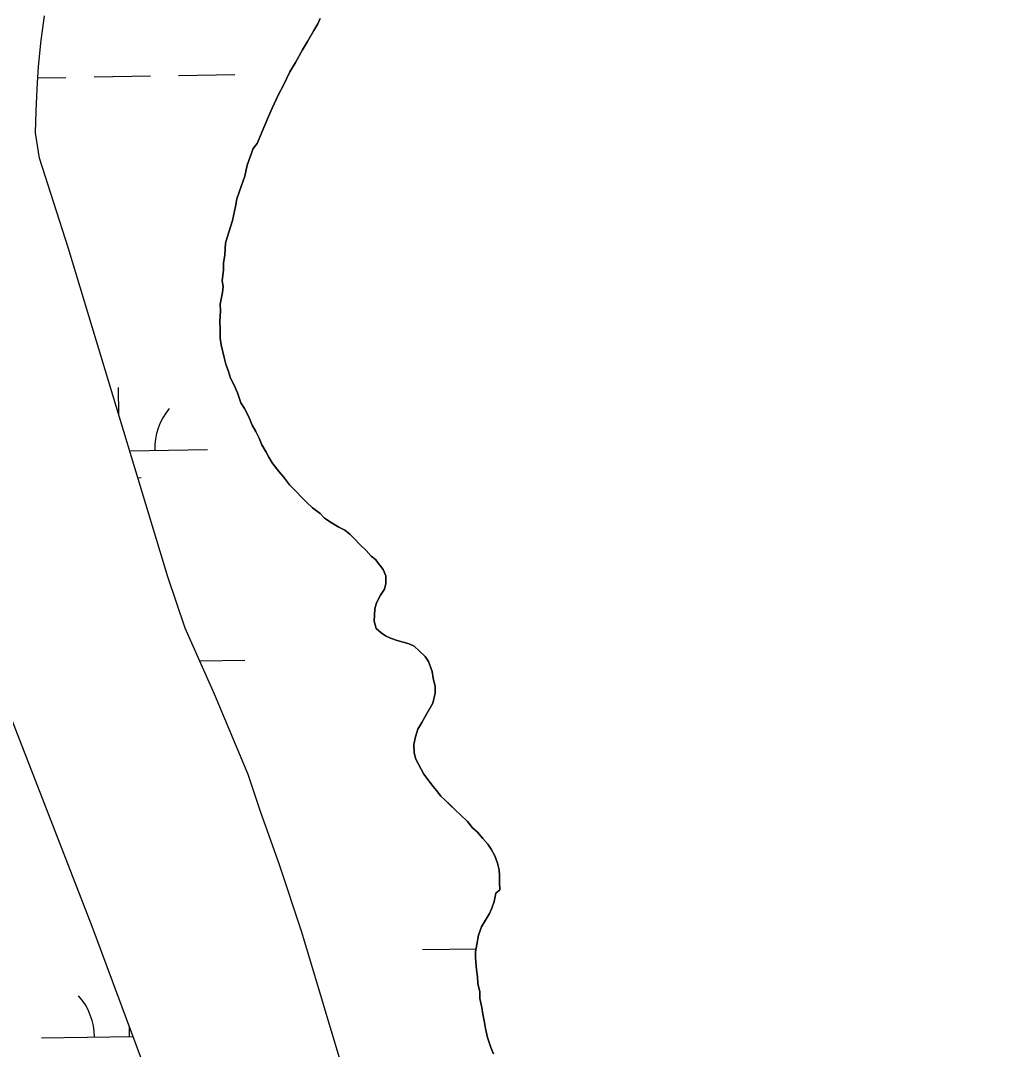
# Model space of a CAD drawing. Extents: x 3887375 to 3925618, y 296674 to 322633.
# Drawn here: x 3916581 to 3917141, y 310253 to 310838 of the extents above; entities that cross this region are included whole.
import ezdxf

# ---------------------------------------------------------------- set-up
doc = ezdxf.new("R2010")
doc.units = 0
doc.layers.add('V-TOPO-SHOR', color=7, linetype='Continuous')
doc.layers.add('V-WETL-SWMP', color=7, linetype='Continuous')

msp = doc.modelspace()

# ---------------------------------------------------------------- linework, layer by layer
at = {"layer": 'V-TOPO-SHOR'}
for points in [[(3916591.75, 310759.64), (3916589.42, 310774.16), (3916589.93, 310786.35), (3916590.43, 310799.13), (3916591.13, 310811.72), (3916592.77, 310826.73), (3916594.65, 310840.54)], [(3916727.9, 310581.51), (3916724, 310586.62), (3916722.03, 310589.88), (3916720.54, 310592.69), (3916718.08, 310596.89), (3916716.57, 310600.64), (3916714.59, 310604.38), (3916712.61, 310608.11), (3916710.61, 310612.8), (3916708.13, 310617.47), (3916706.16, 310620.74), (3916704.14, 310626.37), (3916702.14, 310631.05), (3916700.16, 310634.79), (3916699.12, 310638.55), (3916697.6, 310642.77), (3916696.57, 310646.53), (3916694.98, 310653.59), (3916694.42, 310657.36), (3916694.3, 310662.56), (3916694.2, 310666.82), (3916694.53, 310672.98), (3916694.44, 310676.76), (3916695.7, 310683.41), (3916696.1, 310686.73), (3916695.55, 310690.03), (3916696.35, 310696.2), (3916696.26, 310699.98), (3916697.1, 310704.73), (3916697.41, 310711.36), (3916698.28, 310714.7), (3916701.37, 310724.23), (3916703.07, 310732.31), (3916703.92, 310736.59), (3916706.58, 310744.22), (3916708.35, 310749.47), (3916709.62, 310755.65), (3916713.18, 310765.19), (3916715.48, 310768.09), (3916718.16, 310774.77), (3916721.74, 310783.37), (3916724, 310788.16), (3916727.6, 310795.81), (3916730.32, 310801.08), (3916733.92, 310808.73), (3916737.11, 310814.01), (3916741.2, 310821.21), (3916743.93, 310826), (3916747.56, 310832.23), (3916749.84, 310836.07), (3916751.19, 310838.94)], [(3917140.89, 309649.3), (3917088.17, 309688.49), (3917055.23, 309718.99), (3917022.15, 309755.8), (3916978.26, 309808.79), (3916896.78, 309916.17), (3916861.74, 309969.04), (3916838.51, 310016.51), (3916808.3, 310092.56), (3916782.94, 310177.25), (3916765.41, 310237.8), (3916740.74, 310319.98), (3916728.15, 310358.22), (3916717.33, 310388.6), (3916710.21, 310409.6), (3916691.13, 310455.27), (3916674.46, 310492.78), (3916664.61, 310521.93), (3916633.45, 310625.11), (3916608.11, 310708.86), (3916591.75, 310759.64)], [(3916849.68, 310250.83), (3916848.17, 310254.58), (3916846.14, 310260.21), (3916845.08, 310265.39), (3916844.52, 310268.69), (3916843.47, 310273.4), (3916842.91, 310277.17), (3916841.84, 310282.35), (3916841.75, 310286.13), (3916840.69, 310290.83), (3916840.6, 310294.62), (3916840.03, 310298.86), (3916839.41, 310305.47), (3916839.33, 310308.78), (3916840.17, 310313.06), (3916841, 310318.28), (3916842.78, 310323.05), (3916845.05, 310326.89), (3916847.33, 310330.73), (3916848.68, 310333.6), (3916850.01, 310337.42), (3916850.84, 310342.17), (3916853.16, 310344.11), (3916853.06, 310348.37), (3916852.98, 310352.15), (3916852.9, 310355.46), (3916851.86, 310359.22), (3916850.35, 310363.44), (3916848.37, 310367.18), (3916846.41, 310369.98), (3916843.49, 310373.22), (3916840.57, 310376.93), (3916837.68, 310379.23), (3916834.75, 310382.95), (3916830.88, 310386.64), (3916827.97, 310389.41), (3916824.59, 310392.64), (3916822.17, 310394.96), (3916819.75, 310397.26), (3916817.3, 310400.52), (3916815.36, 310402.84), (3916813.41, 310405.16), (3916809.99, 310409.81), (3916807.02, 310415.41), (3916805.54, 310418.22), (3916804.5, 310421.98), (3916804.39, 310426.71), (3916805.23, 310430.98), (3916806.55, 310435.27), (3916808.83, 310439.11), (3916811.55, 310443.91), (3916815.19, 310450.14), (3916816.48, 310455.85), (3916816.39, 310459.63), (3916815.33, 310464.34), (3916814.77, 310468.11), (3916812.75, 310473.74), (3916810.79, 310476.53), (3916807.4, 310479.76), (3916804.5, 310482.54), (3916801.63, 310483.89), (3916798.3, 310484.76), (3916794.96, 310485.62), (3916791.15, 310486.95), (3916788.28, 310488.3), (3916785.87, 310490.14), (3916782.98, 310492.44), (3916781.93, 310496.67), (3916782.24, 310503.78), (3916783.11, 310507.11), (3916785.37, 310511.42), (3916787.66, 310514.78), (3916788.52, 310518.11), (3916788.42, 310522.37), (3916786.92, 310526.12), (3916784.97, 310528.44), (3916782.53, 310531.69), (3916780.12, 310533.53), (3916777.21, 310536.77), (3916773.82, 310540), (3916770.42, 310543.71), (3916768, 310546.02), (3916765.11, 310548.32), (3916761.75, 310550.13), (3916757.92, 310552.41), (3916753.59, 310555.14), (3916751.16, 310557.92), (3916746.83, 310561.13), (3916743.44, 310564.37), (3916741.02, 310566.67), (3916737.62, 310570.38), (3916733.75, 310574.08), (3916730.33, 310578.73), (3916727.9, 310581.51)], [(3916573.17, 310447.76), (3916621.57, 310323.5), (3916652.59, 310239.89), (3916659.7, 310219.84), (3916667.9, 310193.18), (3916672.98, 310165.19), (3916676.08, 310140.94), (3916675.22, 310123.55), (3916673.53, 310114.98), (3916670.54, 310107.65), (3916666.95, 310099.35), (3916663.69, 310090.11), (3916663, 310079.04), (3916663.88, 310068.32), (3916671.08, 310044.48), (3916677.61, 310021.9), (3916684.98, 310003.75), (3916696.88, 309981.28), (3916714.4, 309948.21), (3916731.17, 309919.86), (3916773.66, 309859.27), (3916833.65, 309779.49), (3916880.84, 309720.27)]]:
    msp.add_lwpolyline(points, dxfattribs=at)
at = {"layer": 'V-WETL-SWMP'}
for p, q in [((3916590.77, 310805.28), (3916606.76, 310805.55)), ((3916622.76, 310805.83), (3916654.75, 310806.38)), ((3916670.75, 310806.65), (3916702.74, 310807.2)), ((3916636.9, 310613.68), (3916636.63, 310629.44)), ((3916642.98, 310593.54), (3916687.24, 310594.3)), ((3916647.62, 310578.19), (3916649.51, 310578.22)), ((3916682.74, 310474.13), (3916708.45, 310474.58)), ((3916809.2, 310310.11), (3916839.69, 310310.63)), ((3916642.96, 310260.82), (3916642.87, 310266.11)), ((3916592.96, 310259.96), (3916644.82, 310260.85))]:
    msp.add_line(p, q, dxfattribs=at)
for points in [[(3916633.45, 310625.11), (3916608.11, 310708.86), (3916591.75, 310759.64), (3916589.42, 310774.16), (3916589.93, 310786.35), (3916590.43, 310799.13), (3916591.13, 310811.72), (3916592.77, 310826.73), (3916594.64, 310840.54)], [(3916751.19, 310838.94), (3916749.84, 310836.07), (3916747.56, 310832.23), (3916743.93, 310826), (3916741.2, 310821.2), (3916737.11, 310814.01), (3916733.92, 310808.73), (3916730.32, 310801.08), (3916727.6, 310795.81), (3916724, 310788.16), (3916721.74, 310783.37), (3916718.16, 310774.77), (3916715.48, 310768.09), (3916713.18, 310765.19), (3916709.62, 310755.65), (3916708.35, 310749.47), (3916706.58, 310744.22), (3916703.92, 310736.59), (3916703.07, 310732.31), (3916701.37, 310724.23), (3916698.28, 310714.7), (3916697.41, 310711.36), (3916697.1, 310704.73), (3916696.26, 310699.98), (3916696.35, 310696.2), (3916695.55, 310690.03), (3916696.1, 310686.73), (3916695.7, 310683.41), (3916694.44, 310676.76), (3916694.53, 310672.98), (3916694.2, 310666.82), (3916694.3, 310662.56), (3916694.42, 310657.36), (3916694.98, 310653.59), (3916696.57, 310646.53), (3916697.6, 310642.77), (3916699.12, 310638.55), (3916700.16, 310634.79), (3916702.14, 310631.05), (3916704.14, 310626.37), (3916706.16, 310620.74), (3916708.13, 310617.47), (3916710.61, 310612.8), (3916712.61, 310608.11), (3916714.59, 310604.38), (3916716.57, 310600.64), (3916718.08, 310596.89), (3916720.54, 310592.69), (3916722.03, 310589.88), (3916724, 310586.62), (3916727.9, 310581.51), (3916730.33, 310578.73), (3916733.75, 310574.07), (3916737.62, 310570.38), (3916741.02, 310566.67), (3916743.44, 310564.37), (3916746.83, 310561.13), (3916751.16, 310557.92), (3916753.59, 310555.14), (3916757.92, 310552.41), (3916761.75, 310550.13), (3916765.11, 310548.32), (3916768, 310546.02), (3916770.42, 310543.71), (3916773.82, 310540.01), (3916777.21, 310536.77), (3916780.12, 310533.53), (3916782.53, 310531.69), (3916784.97, 310528.44), (3916786.92, 310526.12), (3916788.43, 310522.37)], [(3917140.89, 309649.3), (3917088.17, 309688.49), (3917055.23, 309718.99), (3917022.15, 309755.8), (3916978.26, 309808.79), (3916896.77, 309916.17), (3916861.74, 309969.04), (3916838.51, 310016.51), (3916808.3, 310092.56), (3916782.94, 310177.25), (3916765.41, 310237.8), (3916740.74, 310319.98), (3916728.15, 310358.22), (3916717.33, 310388.6), (3916710.21, 310409.6), (3916691.13, 310455.27), (3916674.46, 310492.78), (3916664.61, 310521.93), (3916633.45, 310625.11)], [(3916788.43, 310522.37), (3916788.52, 310518.11), (3916787.66, 310514.78), (3916785.37, 310511.42), (3916783.11, 310507.11), (3916782.24, 310503.78), (3916781.93, 310496.67), (3916782.98, 310492.44), (3916785.87, 310490.14), (3916788.28, 310488.3), (3916791.15, 310486.95), (3916794.96, 310485.62), (3916798.3, 310484.76), (3916801.63, 310483.89), (3916804.5, 310482.54), (3916807.4, 310479.76), (3916810.79, 310476.53), (3916812.75, 310473.74), (3916814.77, 310468.11), (3916815.33, 310464.34), (3916816.39, 310459.63), (3916816.48, 310455.85), (3916815.19, 310450.14), (3916811.56, 310443.91), (3916808.83, 310439.11), (3916806.55, 310435.27), (3916805.23, 310430.98), (3916804.39, 310426.71), (3916804.5, 310421.98), (3916805.54, 310418.22), (3916807.02, 310415.41), (3916809.99, 310409.81), (3916813.41, 310405.16), (3916815.36, 310402.84), (3916817.3, 310400.52), (3916819.75, 310397.26), (3916822.17, 310394.95), (3916824.58, 310392.65), (3916827.97, 310389.41), (3916830.88, 310386.64), (3916834.75, 310382.95), (3916837.67, 310379.23), (3916840.57, 310376.93), (3916843.49, 310373.22), (3916846.41, 310369.98), (3916848.37, 310367.18), (3916850.35, 310363.45), (3916851.86, 310359.22), (3916852.9, 310355.46), (3916852.98, 310352.15), (3916853.06, 310348.37), (3916853.16, 310344.11), (3916850.84, 310342.17), (3916850.01, 310337.42), (3916848.68, 310333.6), (3916847.33, 310330.73), (3916845.05, 310326.89), (3916842.78, 310323.05), (3916841, 310318.28), (3916840.17, 310313.06), (3916839.33, 310308.78), (3916839.41, 310305.47), (3916840.03, 310298.86), (3916840.61, 310294.62), (3916840.69, 310290.84), (3916841.75, 310286.13), (3916841.84, 310282.35), (3916842.91, 310277.17), (3916843.47, 310273.4), (3916844.53, 310268.69), (3916845.08, 310265.39), (3916846.14, 310260.21), (3916848.17, 310254.58), (3916849.68, 310250.83)], [(3916573.17, 310447.76), (3916621.57, 310323.5), (3916652.59, 310239.89)]]:
    msp.add_lwpolyline(points, dxfattribs=at)
for centre, start, end in [((3916692.47, 310594.87), 140.21154, 181.75519), ((3916587.71, 310260.34), 0.21154, 41.7552)]:
    msp.add_arc(centre, 35.25, start, end, dxfattribs=at)

doc.saveas('drawing.dxf')
